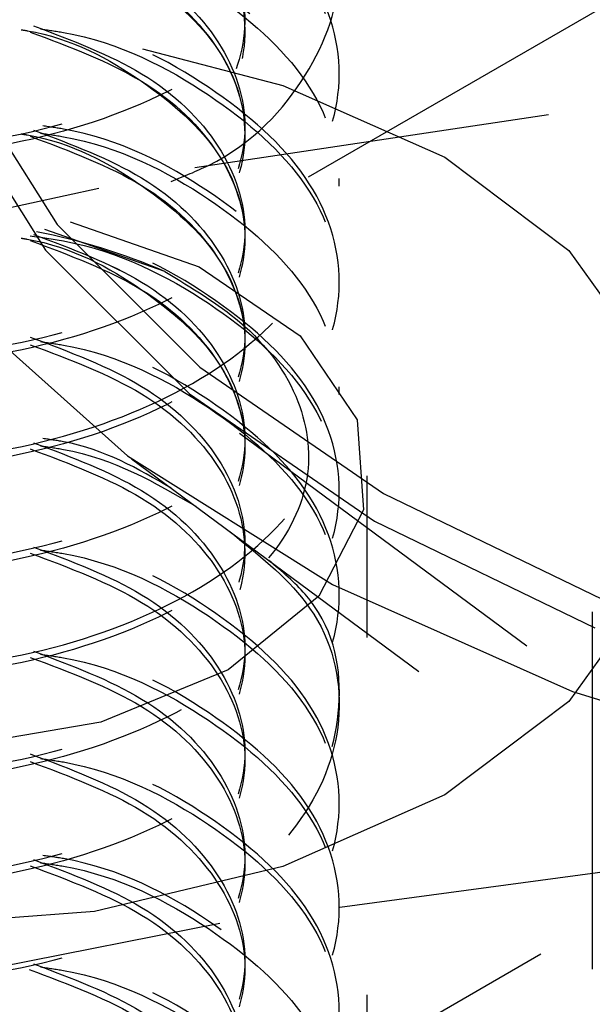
# Model space of a CAD drawing. Header units: inches. Extents: x 1907 to 2452, y -210 to -54.
# Tile 333 of 656: x 1992.062 to 1992.222, y -190.798 to -190.522. Entities that reach past the tile are written whole.
import ezdxf

# ---------------------------------------------------------------- set-up
doc = ezdxf.new("R2010")
doc.units = ezdxf.units.IN
doc.header["$LTSCALE"] = 0.5
doc.header["$MEASUREMENT"] = 0
doc.linetypes.add('HIDDEN', pattern=[0.22499999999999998, 0.15, -0.075])
doc.layers.add('SID-M-H', color=4, linetype='HIDDEN')

msp = doc.modelspace()

# ---------------------------------------------------------------- linework, layer by layer
at = {"layer": 'SID-M-H'}
for p, q in [((1992.14249715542, -190.5661781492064), (1993.194555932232, -189.9588375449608)), ((1992.096092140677, -190.5304100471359), (1992.135336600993, -190.5406599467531)), ((1992.044842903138, -190.5361798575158), (1992.072161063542, -190.5795087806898)), ((1992.151086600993, -190.5396043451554), (1992.151086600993, -190.5374779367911)), ((1992.135336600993, -190.5406599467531), (1992.180589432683, -190.5607055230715)), ((1992.041427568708, -190.5430433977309), (1992.068956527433, -190.5867066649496)), ((1992.110685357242, -190.5635443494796), (1992.239507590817, -190.5443233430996)), ((1992.180589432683, -190.5607055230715), (1992.21531315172, -190.5868294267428)), ((1991.986132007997, -190.5905612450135), (1992.110685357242, -190.5635443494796)), ((1992.151086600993, -190.5687665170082), (1992.151086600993, -190.566640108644)), ((1992.075854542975, -190.5788135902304), (1992.111923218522, -190.5913916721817)), ((1992.102326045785, -190.5927129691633), (1992.068723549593, -190.5808943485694)), ((1992.072161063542, -190.5795087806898), (1992.112097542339, -190.6194409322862)), ((1992.068956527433, -190.5867066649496), (1992.109201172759, -190.6269469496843)), ((1992.21531315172, -190.5868294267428), (1992.237141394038, -190.6172513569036)), ((1992.111923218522, -190.5913916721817), (1992.140179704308, -190.6106513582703)), ((1992.151086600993, -190.5979286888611), (1992.151086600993, -190.5958022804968)), ((1992.045864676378, -190.6031056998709), (1992.091851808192, -190.6442401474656)), ((1992.140179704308, -190.6106513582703), (1992.156072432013, -190.6341640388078)), ((1992.112097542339, -190.6194409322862), (1992.16343888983, -190.6547629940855)), ((1992.151086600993, -190.6270908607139), (1992.151086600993, -190.6249644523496)), ((1992.109201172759, -190.6269469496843), (1992.160938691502, -190.6625415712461)), ((1992.156072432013, -190.6341640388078), (1992.15787917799, -190.6593817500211)), ((1992.12319074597, -190.637876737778), (1992.290235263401, -190.7616550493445)), ((1992.091851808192, -190.6442401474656), (1992.149219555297, -190.680296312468)), ((1992.093021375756, -190.6451102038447), (1992.277909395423, -190.7821103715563)), ((1992.158899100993, -191.6950703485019), (1992.158899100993, -190.6498981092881)), ((1992.151086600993, -190.6562530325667), (1992.151086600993, -190.6541266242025)), ((1992.16343888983, -190.6547629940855), (1992.22462512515, -190.6844017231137)), ((1992.15787917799, -190.6593817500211), (1992.145404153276, -190.6835717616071)), ((1992.160938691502, -190.6625415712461), (1992.222597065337, -190.6924090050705)), ((1992.120835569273, -190.8336488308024), (1992.410530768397, -190.6664108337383)), ((1992.149219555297, -190.680296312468), (1992.216317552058, -190.7102369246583)), ((1992.145404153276, -190.6835717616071), (1992.11999922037, -190.7041127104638)), ((1992.151086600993, -190.6854152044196), (1992.151086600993, -190.6832887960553)), ((1992.237141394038, -190.6825448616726), (1992.21531315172, -190.7129667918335)), ((1992.221824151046, -190.6878696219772), (1992.221824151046, -190.8759862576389)), ((1992.11999922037, -190.7041127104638), (1992.08441739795, -190.7187786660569)), ((1992.216317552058, -190.7102369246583), (1992.291215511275, -190.7332006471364)), ((1992.151086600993, -190.7145773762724), (1992.151086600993, -190.7124509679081)), ((1992.21531315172, -190.7129667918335), (1992.180589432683, -190.7390906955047)), ((1992.08441739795, -190.7187786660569), (1992.042514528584, -190.7259803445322)), ((1992.180589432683, -190.7390906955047), (1992.135336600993, -190.7591362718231)), ((1992.151086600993, -190.7437395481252), (1992.151086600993, -190.7416131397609)), ((1992.250340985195, -190.7573483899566), (1992.117719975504, -190.7751145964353)), ((1992.135336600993, -190.7591362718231), (1992.082638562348, -190.7717374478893)), ((1992.082638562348, -190.7717374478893), (1992.026086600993, -190.7760354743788)), ((1992.151086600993, -190.7729017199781), (1992.151086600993, -190.7707753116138)), ((1992.117719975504, -190.7751145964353), (1991.988892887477, -190.8005351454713))]:
    msp.add_line(p, q, dxfattribs=at)
msp.add_arc((1992.03457862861, -190.7479938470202), 0.1694162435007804, 66.42886196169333, 79.17304671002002, dxfattribs=at)
for points, knots in [([(1992.067507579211, -190.4081630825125), (1992.069659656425, -190.4084650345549), (1992.087860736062, -190.4110187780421), (1992.116487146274, -190.4259351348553), (1992.144655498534, -190.4509483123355), (1992.154320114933, -190.4813269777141), (1992.144583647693, -190.5114237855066), (1992.116774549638, -190.5372825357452), (1992.075167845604, -190.5551507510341), (1992.026086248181, -190.5626101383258), (1991.977006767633, -190.5587977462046), (1991.935393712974, -190.5445661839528), (1991.907607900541, -190.522385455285), (1991.897784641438, -190.4958115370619), (1991.907773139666, -190.4695349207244), (1991.93286274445, -190.4480626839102), (1991.958487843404, -190.4407628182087), (1991.96981250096, -190.4375367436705)], [0, 0, 0, 0, 0.00962904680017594, 0.08143715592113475, 0.1532452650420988, 0.2250533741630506, 0.2968614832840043, 0.3686695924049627, 0.44047770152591, 0.5122858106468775, 0.5840939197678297, 0.6559020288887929, 0.7277101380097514, 0.7995182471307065, 0.8713263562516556, 0.943134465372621, 1, 1, 1, 1]), ([(1991.970715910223, -190.4351024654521), (1991.959063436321, -190.4384130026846), (1991.933099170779, -190.4457896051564), (1991.90776260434, -190.4674013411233), (1991.897787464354, -190.4936870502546), (1991.907607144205, -190.5202585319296), (1991.935393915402, -190.542439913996), (1991.977006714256, -190.5566712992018), (1992.026086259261, -190.5604837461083), (1992.075167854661, -190.5530243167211), (1992.116774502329, -190.535156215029), (1992.144583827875, -190.5092970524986), (1992.154319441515, -190.4792017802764), (1992.144658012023, -190.4488173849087), (1992.116477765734, -190.4238255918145), (1992.088081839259, -190.4089566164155), (1992.070130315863, -190.4064159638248), (1992.068217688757, -190.4061452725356)], [0, 0, 0, 0, 0.05843403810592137, 0.1302038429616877, 0.2019736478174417, 0.2737434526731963, 0.345513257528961, 0.4172830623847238, 0.4890528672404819, 0.5608226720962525, 0.6325924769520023, 0.7043622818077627, 0.7761320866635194, 0.8479018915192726, 0.9196716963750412, 0.9914415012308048, 1, 1, 1, 1]), ([(1992.067507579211, -190.4081630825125), (1992.069659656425, -190.4084650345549), (1992.087860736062, -190.4110187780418), (1992.116487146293, -190.4259351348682), (1992.144655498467, -190.4509483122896), (1992.154320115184, -190.4813269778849), (1992.144583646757, -190.5114237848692), (1992.116774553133, -190.5372825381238), (1992.075167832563, -190.5551507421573), (1992.026086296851, -190.5626101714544), (1991.977006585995, -190.558797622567), (1991.935394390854, -190.5445666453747), (1991.907605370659, -190.5223837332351), (1991.897794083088, -190.4958179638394), (1991.907737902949, -190.4695109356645), (1991.933678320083, -190.4475555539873), (1991.96047453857, -190.4399905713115), (1991.972932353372, -190.4364735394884)], [0, 0, 0, 0, 0.009576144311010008, 0.08098973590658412, 0.1524033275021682, 0.2238169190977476, 0.2952305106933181, 0.3666441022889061, 0.4380576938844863, 0.5094712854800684, 0.5808848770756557, 0.6522984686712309, 0.7237120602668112, 0.7951256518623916, 0.866539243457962, 0.9379528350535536, 1, 1, 1, 1]), ([(1992.104046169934, -190.5674779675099), (1992.107618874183, -190.5660466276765), (1992.125084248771, -190.5590494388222), (1992.144027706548, -190.5380162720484), (1992.154468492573, -190.5084826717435), (1992.144617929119, -190.4779476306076), (1992.116489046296, -190.4529967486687), (1992.088081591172, -190.4381185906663), (1992.070130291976, -190.4355781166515), (1992.068217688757, -190.4353074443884)], [0, 0, 0, 0, 0.04783201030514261, 0.2338295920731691, 0.4198271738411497, 0.6058247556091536, 0.7918223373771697, 0.9778199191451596, 0.9999999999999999, 0.9999999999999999, 0.9999999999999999, 0.9999999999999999]), ([(1992.065583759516, -190.4364735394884), (1992.076290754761, -190.4404982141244), (1992.09833270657, -190.4487836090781), (1992.11944718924, -190.4696765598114), (1992.127257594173, -190.4937052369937), (1992.11952846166, -190.5179105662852), (1992.097610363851, -190.5386666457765), (1992.064793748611, -190.5531497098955), (1992.026086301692, -190.5594159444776), (1991.987380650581, -190.5567956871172), (1991.954558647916, -190.545954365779), (1991.932660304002, -190.5288569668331), (1991.924857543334, -190.5082468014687), (1991.93294270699, -190.4880504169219), (1991.949661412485, -190.4730843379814), (1991.965739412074, -190.4684432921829), (1991.970715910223, -190.4670067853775)], [0, 0, 0, 0, 0.07053002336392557, 0.1451966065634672, 0.2198631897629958, 0.2945297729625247, 0.3691963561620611, 0.4438629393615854, 0.5185295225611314, 0.5931961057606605, 0.6678626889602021, 0.7425292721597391, 0.817195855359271, 0.8918624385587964, 0.96652902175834, 1, 1, 1, 1]), ([(1992.065583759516, -190.4364735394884), (1992.076290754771, -190.4404982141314), (1992.098332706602, -190.4487836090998), (1992.119447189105, -190.4696765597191), (1992.12725759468, -190.4937052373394), (1992.119528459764, -190.5179105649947), (1992.097610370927, -190.5386666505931), (1992.064793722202, -190.5531496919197), (1992.02608640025, -190.5594160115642), (1991.987380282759, -190.5567954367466), (1991.954560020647, -190.5459553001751), (1991.932655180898, -190.5288534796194), (1991.924876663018, -190.5082598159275), (1991.932871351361, -190.4880018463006), (1991.950770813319, -190.4724361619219), (1991.968417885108, -190.467459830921), (1991.974886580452, -190.4656357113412)], [0, 0, 0, 0, 0.06984989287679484, 0.1437964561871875, 0.2177430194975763, 0.2916895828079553, 0.3656361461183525, 0.4395827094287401, 0.5135292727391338, 0.5874758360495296, 0.6614223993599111, 0.7353689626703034, 0.8093155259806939, 0.8832620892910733, 0.9572086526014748, 1, 1, 1, 1]), ([(1992.062103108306, -190.4375367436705), (1992.062674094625, -190.4376271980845), (1992.075850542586, -190.4397145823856), (1992.097335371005, -190.4515316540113), (1992.119600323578, -190.4715225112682), (1992.127245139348, -190.4959387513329), (1992.119425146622, -190.5198890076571), (1992.099018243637, -190.5402956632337), (1992.077965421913, -190.5482658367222), (1992.068217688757, -190.5519561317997)], [0, 0, 0, 0, 0.007667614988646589, 0.1769428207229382, 0.3462180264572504, 0.5154932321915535, 0.6847684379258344, 0.8540436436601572, 1, 1, 1, 1]), ([(1992.064647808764, -190.4381855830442), (1992.075696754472, -190.4423291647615), (1992.098091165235, -190.4507275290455), (1992.119448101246, -190.4717875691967), (1992.127285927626, -190.4958677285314), (1992.119414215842, -190.519908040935), (1992.099020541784, -190.5402916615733), (1992.077966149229, -190.5482645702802), (1992.068217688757, -190.5519561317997)], [0, 0, 0, 0, 0.1668688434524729, 0.3382159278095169, 0.5095630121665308, 0.6809100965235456, 0.8522571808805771, 1, 1, 1, 1]), ([(1992.067507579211, -190.4373252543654), (1992.069659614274, -190.4376271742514), (1992.087860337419, -190.4401806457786), (1992.116503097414, -190.4551094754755), (1992.144598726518, -190.4800671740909), (1992.154531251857, -190.5106502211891), (1992.143795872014, -190.5399849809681), (1992.1271649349, -190.5598073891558), (1992.112541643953, -190.5659556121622), (1992.111561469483, -190.5663677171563)], [0, 0, 0, 0, 0.02575792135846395, 0.2178462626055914, 0.4099346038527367, 0.6020229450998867, 0.7941112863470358, 0.98619962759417, 1, 1, 1, 1]), ([(1991.970715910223, -190.4934268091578), (1991.959063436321, -190.4967373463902), (1991.933099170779, -190.5041139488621), (1991.90776260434, -190.5257256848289), (1991.897787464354, -190.5520113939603), (1991.907607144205, -190.5785828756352), (1991.935393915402, -190.6007642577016), (1991.977006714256, -190.6149956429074), (1992.026086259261, -190.618808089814), (1992.075167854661, -190.6113486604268), (1992.116774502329, -190.5934805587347), (1992.144583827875, -190.5676213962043), (1992.154319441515, -190.537526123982), (1992.144658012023, -190.5071417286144), (1992.116477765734, -190.4821499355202), (1992.088081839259, -190.4672809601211), (1992.070130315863, -190.4647403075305), (1992.068217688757, -190.4644696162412)], [0, 0, 0, 0, 0.05843403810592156, 0.1302038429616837, 0.2019736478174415, 0.2737434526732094, 0.3455132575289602, 0.4172830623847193, 0.4890528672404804, 0.5608226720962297, 0.6325924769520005, 0.704362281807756, 0.7761320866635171, 0.8479018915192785, 0.9196716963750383, 0.9914415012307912, 1, 1, 1, 1]), ([(1992.065583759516, -190.4656357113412), (1992.076293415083, -190.4696624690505), (1992.098340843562, -190.4779521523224), (1992.119412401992, -190.498811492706), (1992.127387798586, -190.5229693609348), (1992.119042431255, -190.5466921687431), (1992.104637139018, -190.5632553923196), (1992.091518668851, -190.5687319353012), (1992.089306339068, -190.5696555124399)], [0, 0, 0, 0, 0.1835082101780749, 0.3777791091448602, 0.5720500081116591, 0.76632090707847, 0.9605918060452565, 1, 1, 1, 1]), ([(1992.066765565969, -190.4661589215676), (1992.077044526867, -190.4700360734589), (1992.098648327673, -190.4781848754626), (1992.119400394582, -190.4988195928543), (1992.12739102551, -190.522967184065), (1992.119041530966, -190.5466927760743), (1992.104637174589, -190.5632553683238), (1992.091518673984, -190.5687319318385), (1992.089306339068, -190.5696555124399)], [0, 0, 0, 0, 0.1776044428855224, 0.3732800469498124, 0.5689556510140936, 0.7646312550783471, 0.9603068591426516, 1, 1, 1, 1]), ([(1992.067507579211, -190.4664874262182), (1992.069659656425, -190.4667893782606), (1992.087860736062, -190.4693431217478), (1992.116487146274, -190.4842594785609), (1992.144655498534, -190.5092726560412), (1992.154320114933, -190.5396513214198), (1992.144583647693, -190.5697481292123), (1992.116774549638, -190.5956068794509), (1992.075167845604, -190.6134750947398), (1992.026086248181, -190.6209344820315), (1991.977006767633, -190.6171220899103), (1991.935393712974, -190.6028905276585), (1991.907607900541, -190.5807097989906), (1991.897784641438, -190.5541358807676), (1991.907773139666, -190.5278592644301), (1991.93286274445, -190.5063870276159), (1991.958487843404, -190.4990871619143), (1991.96981250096, -190.4958610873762)], [0, 0, 0, 0, 0.009629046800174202, 0.0814371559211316, 0.1532452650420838, 0.2250533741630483, 0.2968614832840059, 0.3686695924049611, 0.4404777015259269, 0.5122858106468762, 0.5840939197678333, 0.6559020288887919, 0.7277101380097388, 0.7995182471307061, 0.87132635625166, 0.9431344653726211, 1, 1, 1, 1]), ([(1992.067507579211, -190.4664874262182), (1992.069659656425, -190.4667893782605), (1992.087860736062, -190.4693431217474), (1992.116487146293, -190.4842594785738), (1992.144655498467, -190.5092726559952), (1992.154320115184, -190.5396513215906), (1992.144583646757, -190.5697481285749), (1992.116774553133, -190.5956068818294), (1992.075167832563, -190.613475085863), (1992.026086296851, -190.6209345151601), (1991.977006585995, -190.6171219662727), (1991.935394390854, -190.6028909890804), (1991.907605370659, -190.5807080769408), (1991.897794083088, -190.554142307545), (1991.907737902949, -190.5278352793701), (1991.933678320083, -190.5058798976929), (1991.96047453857, -190.4983149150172), (1991.972932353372, -190.494797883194)], [0, 0, 0, 0, 0.009576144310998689, 0.08098973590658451, 0.152403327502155, 0.2238169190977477, 0.2952305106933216, 0.3666441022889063, 0.4380576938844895, 0.5094712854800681, 0.5808848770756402, 0.6522984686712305, 0.7237120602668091, 0.7951256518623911, 0.8665392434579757, 0.9379528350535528, 1, 1, 1, 1]), ([(1992.061970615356, -190.4666773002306), (1992.062585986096, -190.4667745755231), (1992.075809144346, -190.4688648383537), (1992.097324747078, -190.4806815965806), (1992.119644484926, -190.5007156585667), (1992.127079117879, -190.5249892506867), (1992.120074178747, -190.5493656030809), (1992.104030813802, -190.5622539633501), (1992.096059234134, -190.5686578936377)], [0, 0, 0, 0, 0.009691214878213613, 0.2082459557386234, 0.4068006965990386, 0.6053554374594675, 0.8039101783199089, 1, 1, 1, 1]), ([(1991.911952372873, -190.5543529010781), (1991.911496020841, -190.5547097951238), (1991.901884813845, -190.5622263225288), (1991.899004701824, -190.581615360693), (1991.907280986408, -190.6076266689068), (1991.935481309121, -190.6299581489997), (1991.976983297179, -190.6441493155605), (1992.026092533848, -190.6479725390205), (1992.07516617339, -190.6405102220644), (1992.116774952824, -190.6226428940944), (1992.144583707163, -190.5967835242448), (1992.154319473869, -190.5666883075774), (1992.144658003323, -190.5363038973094), (1992.116477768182, -190.5113121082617), (1992.088081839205, -190.4964431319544), (1992.070130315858, -190.4939024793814), (1992.068217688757, -190.4936317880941)], [0, 0, 0, 0, 0.004096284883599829, 0.08627164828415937, 0.168447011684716, 0.2506223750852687, 0.3327977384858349, 0.4149731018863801, 0.4971484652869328, 0.5793238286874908, 0.6614991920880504, 0.7436745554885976, 0.8258499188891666, 0.9080252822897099, 0.990200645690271, 1, 1, 1, 1]), ([(1992.067507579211, -190.4956495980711), (1992.06965965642, -190.4959515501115), (1992.087860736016, -190.4985052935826), (1992.116487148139, -190.5134216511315), (1992.144655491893, -190.5384348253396), (1992.154320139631, -190.5688135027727), (1992.144583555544, -190.598910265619), (1992.116774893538, -190.6247691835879), (1992.075166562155, -190.6426367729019), (1992.026091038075, -190.6500984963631), (1991.976988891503, -190.6462773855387), (1991.935460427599, -190.6320783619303), (1991.907358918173, -190.6097761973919), (1991.898713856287, -190.5836554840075), (1991.902828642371, -190.5630734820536), (1991.914263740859, -190.5545387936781), (1991.916230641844, -190.5530707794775)], [0, 0, 0, 0, 0.01086501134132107, 0.09189026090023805, 0.1729155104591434, 0.2539407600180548, 0.3349660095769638, 0.4159912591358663, 0.4970165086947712, 0.5780417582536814, 0.6590670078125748, 0.740092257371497, 0.8211175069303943, 0.9021427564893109, 0.9831680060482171, 1, 1, 1, 1]), ([(1992.065583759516, -190.494797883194), (1992.07629075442, -190.4988225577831), (1992.098332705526, -190.5071079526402), (1992.119447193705, -190.5280009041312), (1992.127257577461, -190.5520295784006), (1992.119528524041, -190.5762349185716), (1992.097610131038, -190.596990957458), (1992.064794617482, -190.6114741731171), (1992.026083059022, -190.6177398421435), (1991.98739275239, -190.6151216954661), (1991.954513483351, -190.6042724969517), (1991.93282886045, -190.5872044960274), (1991.924351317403, -190.5667805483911), (1991.931293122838, -190.5538588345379), (1991.934688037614, -190.5475394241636)], [0, 0, 0, 0, 0.07936643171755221, 0.1633876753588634, 0.2474089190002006, 0.3314301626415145, 0.4154514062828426, 0.4994726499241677, 0.5834938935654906, 0.6675151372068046, 0.7515363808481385, 0.8355576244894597, 0.9195788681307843, 1, 1, 1, 1]), ([(1992.062103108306, -190.4958610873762), (1992.062674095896, -190.4959515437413), (1992.075850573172, -190.4980389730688), (1992.09733148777, -190.5098500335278), (1992.119613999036, -190.5298678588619), (1992.127194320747, -190.5541850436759), (1992.119614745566, -190.5785045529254), (1992.097328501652, -190.5985154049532), (1992.075910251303, -190.6103147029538), (1992.062800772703, -190.6123980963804), (1992.06229354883, -190.612478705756)], [0, 0, 0, 0, 0.007443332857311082, 0.1717671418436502, 0.3360909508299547, 0.50041475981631, 0.6647385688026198, 0.8290623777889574, 0.993386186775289, 1, 1, 1, 1]), ([(1992.064647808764, -190.4965099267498), (1992.075695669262, -190.5006518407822), (1992.098087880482, -190.5090468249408), (1992.11946165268, -190.5301327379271), (1992.127235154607, -190.5541140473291), (1992.119603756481, -190.5785236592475), (1992.097331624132, -190.5985099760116), (1992.075910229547, -190.6103147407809), (1992.062800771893, -190.6123980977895), (1992.06229354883, -190.612478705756)], [0, 0, 0, 0, 0.1619298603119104, 0.3282054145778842, 0.494480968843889, 0.6607565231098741, 0.8270320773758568, 0.9933076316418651, 1, 1, 1, 1]), ([(1991.970715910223, -190.5517511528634), (1991.959063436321, -190.5550616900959), (1991.933099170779, -190.5624382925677), (1991.90776260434, -190.5840500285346), (1991.897787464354, -190.6103357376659), (1991.907607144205, -190.6369072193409), (1991.935393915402, -190.6590886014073), (1991.977006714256, -190.6733199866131), (1992.026086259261, -190.6771324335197), (1992.075167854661, -190.6696730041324), (1992.116774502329, -190.6518049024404), (1992.144583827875, -190.62594573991), (1992.154319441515, -190.5958504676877), (1992.144658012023, -190.56546607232), (1992.116477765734, -190.5404742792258), (1992.088081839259, -190.5256053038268), (1992.070130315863, -190.5230646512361), (1992.068217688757, -190.5227939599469)], [0, 0, 0, 0, 0.05843403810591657, 0.1302038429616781, 0.2019736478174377, 0.2737434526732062, 0.3455132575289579, 0.4172830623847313, 0.4890528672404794, 0.5608226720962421, 0.6325924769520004, 0.7043622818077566, 0.7761320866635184, 0.8479018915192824, 0.9196716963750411, 0.9914415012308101, 1, 1, 1, 1]), ([(1992.065583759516, -190.5239600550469), (1992.076290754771, -190.5279847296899), (1992.098332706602, -190.5362701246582), (1992.119447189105, -190.5571630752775), (1992.12725759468, -190.5811917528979), (1992.119528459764, -190.6053970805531), (1992.097610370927, -190.6261531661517), (1992.064793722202, -190.6406362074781), (1992.02608640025, -190.6469025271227), (1991.987380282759, -190.6442819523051), (1991.954560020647, -190.6334418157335), (1991.932655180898, -190.6163399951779), (1991.924876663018, -190.5957463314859), (1991.932871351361, -190.5754883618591), (1991.950770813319, -190.5599226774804), (1991.968417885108, -190.5549463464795), (1991.974886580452, -190.5531222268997)], [0, 0, 0, 0, 0.0698498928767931, 0.1437964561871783, 0.2177430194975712, 0.2916895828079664, 0.3656361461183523, 0.4395827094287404, 0.5135292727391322, 0.5874758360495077, 0.6614223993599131, 0.7353689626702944, 0.8093155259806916, 0.8832620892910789, 0.9572086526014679, 1, 1, 1, 1]), ([(1992.067507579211, -190.5248117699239), (1992.069659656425, -190.5251137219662), (1992.087860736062, -190.5276674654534), (1992.116487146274, -190.5425838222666), (1992.144655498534, -190.5675969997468), (1992.154320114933, -190.5979756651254), (1992.144583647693, -190.6280724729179), (1992.116774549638, -190.6539312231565), (1992.075167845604, -190.6717994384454), (1992.026086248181, -190.6792588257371), (1991.977006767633, -190.6754464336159), (1991.935393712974, -190.6612148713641), (1991.907607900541, -190.6390341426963), (1991.897784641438, -190.6124602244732), (1991.907773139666, -190.5861836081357), (1991.93286274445, -190.5647113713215), (1991.958487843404, -190.55741150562), (1991.96981250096, -190.5541854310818)], [0, 0, 0, 0, 0.009629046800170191, 0.08143715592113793, 0.1532452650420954, 0.2250533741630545, 0.2968614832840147, 0.3686695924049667, 0.4404777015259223, 0.5122858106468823, 0.5840939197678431, 0.6559020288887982, 0.727710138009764, 0.7995182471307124, 0.8713263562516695, 0.9431344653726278, 1, 1, 1, 1]), ([(1992.067507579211, -190.5248117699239), (1992.069659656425, -190.5251137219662), (1992.087860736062, -190.5276674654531), (1992.116487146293, -190.5425838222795), (1992.144655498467, -190.5675969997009), (1992.154320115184, -190.5979756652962), (1992.144583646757, -190.6280724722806), (1992.116774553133, -190.6539312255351), (1992.075167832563, -190.6717994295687), (1992.026086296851, -190.6792588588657), (1991.977006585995, -190.6754463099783), (1991.935394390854, -190.661215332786), (1991.907605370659, -190.6390324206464), (1991.897794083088, -190.6124666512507), (1991.907737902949, -190.5861596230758), (1991.933678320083, -190.5642042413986), (1991.96047453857, -190.5566392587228), (1991.972932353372, -190.5531222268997)], [0, 0, 0, 0, 0.009576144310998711, 0.08098973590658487, 0.1524033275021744, 0.2238169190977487, 0.2952305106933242, 0.3666441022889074, 0.4380576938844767, 0.5094712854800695, 0.580884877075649, 0.6522984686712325, 0.7237120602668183, 0.7951256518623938, 0.8665392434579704, 0.937952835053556, 0.9999999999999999, 0.9999999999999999, 0.9999999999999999, 0.9999999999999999]), ([(1992.062103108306, -190.525023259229), (1992.062674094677, -190.5251137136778), (1992.075850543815, -190.5272010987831), (1992.097335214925, -190.5390180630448), (1992.119600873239, -190.5590094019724), (1992.127243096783, -190.5834238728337), (1992.119432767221, -190.6073807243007), (1992.098832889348, -190.6279220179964), (1992.077513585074, -190.635976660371), (1992.067507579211, -190.6397570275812)], [0, 0, 0, 0, 0.007638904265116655, 0.1762802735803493, 0.3449216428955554, 0.5135630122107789, 0.682204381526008, 0.8508457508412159, 1, 1, 1, 1]), ([(1992.064647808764, -190.5256720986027), (1992.075696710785, -190.5298156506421), (1992.098091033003, -190.5382139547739), (1992.119448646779, -190.5592744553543), (1992.127283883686, -190.5833528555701), (1992.119421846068, -190.6073997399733), (1992.098835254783, -190.627917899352), (1992.077514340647, -190.6359753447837), (1992.067507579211, -190.6397570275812)], [0, 0, 0, 0, 0.1662363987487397, 0.3369340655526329, 0.5076317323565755, 0.6783293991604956, 0.849027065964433, 1, 1, 1, 1]), ([(1992.067507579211, -190.5539739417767), (1992.069659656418, -190.5542758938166), (1992.087860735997, -190.5568296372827), (1992.116487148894, -190.571745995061), (1992.144655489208, -190.5967591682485), (1992.154320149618, -190.6271378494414), (1992.144583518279, -190.6572345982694), (1992.116775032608, -190.6830935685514), (1992.07516604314, -190.7009609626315), (1992.026092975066, -190.7084234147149), (1991.976981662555, -190.7045995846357), (1991.935487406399, -190.6904107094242), (1991.907258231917, -190.6680706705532), (1991.899089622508, -190.6420913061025), (1991.901647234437, -190.6229789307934), (1991.910820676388, -190.6157048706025), (1991.910930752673, -190.6156175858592)], [0, 0, 0, 0, 0.01103997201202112, 0.09336998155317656, 0.1756999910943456, 0.2580300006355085, 0.3403600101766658, 0.4226900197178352, 0.5050200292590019, 0.5873500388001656, 0.6696800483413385, 0.7520100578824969, 0.8343400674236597, 0.9166700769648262, 0.9990000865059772, 1, 1, 1, 1]), ([(1991.909793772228, -190.6159432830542), (1991.905704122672, -190.6237543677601), (1991.897145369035, -190.6401012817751), (1991.907862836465, -190.6661107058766), (1991.935325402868, -190.6882397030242), (1991.977025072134, -190.7024851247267), (1992.026081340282, -190.7062938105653), (1992.075169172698, -190.6988353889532), (1992.116774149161, -190.6809670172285), (1992.144583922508, -190.6551079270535), (1992.154319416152, -190.6250126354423), (1992.144658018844, -190.5946282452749), (1992.116477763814, -190.5696364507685), (1992.088081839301, -190.5547674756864), (1992.070130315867, -190.5522268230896), (1992.068217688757, -190.5519561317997)], [0, 0, 0, 0, 0.07604019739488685, 0.1591357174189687, 0.2422312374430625, 0.3253267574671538, 0.4084222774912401, 0.491517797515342, 0.5746133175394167, 0.6577088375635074, 0.7408043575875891, 0.8238998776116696, 0.9069953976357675, 0.9900909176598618, 1, 1, 1, 1]), ([(1992.065583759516, -190.5531222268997), (1992.076290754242, -190.5571469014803), (1992.098332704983, -190.56543229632), (1992.119447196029, -190.5863252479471), (1992.127257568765, -190.6103539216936), (1992.119528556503, -190.6345592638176), (1992.097610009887, -190.6553152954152), (1992.064795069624, -190.6697985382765), (1992.026081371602, -190.6760641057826), (1991.987399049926, -190.673446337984), (1991.954489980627, -190.662595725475), (1991.932916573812, -190.6455330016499), (1991.924527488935, -190.6262343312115), (1991.930712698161, -190.6143977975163), (1991.93344551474, -190.6091680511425)], [0, 0, 0, 0, 0.08048617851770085, 0.1656928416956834, 0.2508995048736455, 0.3361061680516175, 0.4213128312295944, 0.5065194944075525, 0.5917261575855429, 0.6769328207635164, 0.7621394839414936, 0.847346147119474, 0.9325528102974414, 1, 1, 1, 1]), ([(1992.062103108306, -190.5541854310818), (1992.062674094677, -190.5542758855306), (1992.075850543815, -190.556363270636), (1992.097335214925, -190.5681802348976), (1992.119600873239, -190.5881715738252), (1992.127243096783, -190.6125860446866), (1992.119432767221, -190.6365428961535), (1992.098832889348, -190.6570841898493), (1992.077513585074, -190.6651388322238), (1992.067507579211, -190.668919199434)], [0, 0, 0, 0, 0.007638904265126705, 0.1762802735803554, 0.3449216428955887, 0.5135630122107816, 0.6822043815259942, 0.8508457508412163, 1, 1, 1, 1]), ([(1992.064647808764, -190.5548342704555), (1992.075696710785, -190.5589778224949), (1992.098091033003, -190.5673761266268), (1992.119448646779, -190.5884366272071), (1992.127283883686, -190.6125150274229), (1992.119421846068, -190.6365619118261), (1992.098835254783, -190.6570800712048), (1992.077514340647, -190.6651375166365), (1992.067507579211, -190.668919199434)], [0, 0, 0, 0, 0.1662363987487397, 0.3369340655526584, 0.5076317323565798, 0.6783293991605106, 0.8490270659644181, 1, 1, 1, 1]), ([(1991.970715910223, -190.6100754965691), (1991.959063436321, -190.6133860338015), (1991.933099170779, -190.6207626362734), (1991.90776260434, -190.6423743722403), (1991.897787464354, -190.6686600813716), (1991.907607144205, -190.6952315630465), (1991.935393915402, -190.7174129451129), (1991.977006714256, -190.7316443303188), (1992.026086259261, -190.7354567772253), (1992.075167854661, -190.7279973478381), (1992.116774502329, -190.710129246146), (1992.144583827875, -190.6842700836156), (1992.154319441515, -190.6541748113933), (1992.144658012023, -190.6237904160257), (1992.116477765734, -190.5987986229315), (1992.088081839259, -190.5839296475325), (1992.070130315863, -190.5813889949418), (1992.068217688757, -190.5811183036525)], [0, 0, 0, 0, 0.0584340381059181, 0.1302038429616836, 0.2019736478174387, 0.2737434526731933, 0.3455132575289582, 0.4172830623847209, 0.4890528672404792, 0.5608226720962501, 0.6325924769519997, 0.7043622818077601, 0.7761320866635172, 0.8479018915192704, 0.9196716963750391, 0.9914415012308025, 1, 1, 1, 1]), ([(1992.064647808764, -190.582698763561), (1992.067766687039, -190.5831221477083), (1992.086972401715, -190.58572930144), (1992.116522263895, -190.6008450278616), (1992.144646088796, -190.6259382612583), (1992.154322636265, -190.6562954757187), (1992.144582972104, -190.6863980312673), (1992.116774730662, -190.7122552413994), (1992.075167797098, -190.7301238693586), (1992.026086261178, -190.7375831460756), (1991.97700676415, -190.7337707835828), (1991.935393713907, -190.7195392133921), (1991.907607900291, -190.6973584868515), (1991.897784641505, -190.6707845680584), (1991.907773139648, -190.6445079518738), (1991.932862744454, -190.623035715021), (1991.958487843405, -190.6157358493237), (1991.96981250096, -190.6125097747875)], [0, 0, 0, 0, 0.01386247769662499, 0.08536363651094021, 0.1568647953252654, 0.2283659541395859, 0.2998671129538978, 0.371368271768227, 0.4428694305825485, 0.5143705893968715, 0.5858717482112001, 0.6573729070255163, 0.7288740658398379, 0.8003752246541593, 0.8718763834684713, 0.9433775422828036, 1, 1, 1, 1]), ([(1992.065583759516, -190.5822843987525), (1992.076290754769, -190.586309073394), (1992.098332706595, -190.5945944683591), (1992.119447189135, -190.6154874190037), (1992.127257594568, -190.6395160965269), (1992.119528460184, -190.663721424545), (1992.097610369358, -190.6844775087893), (1992.064793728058, -190.6989605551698), (1992.026086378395, -190.7052268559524), (1991.987380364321, -190.7026063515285), (1991.954559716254, -190.6917659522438), (1991.932656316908, -190.6746651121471), (1991.924872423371, -190.6540677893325), (1991.932887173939, -190.6338234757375), (1991.95050716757, -190.6184022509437), (1991.967780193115, -190.6135060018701), (1991.973891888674, -190.6117735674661)], [0, 0, 0, 0, 0.07001090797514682, 0.1441279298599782, 0.2182449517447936, 0.2923619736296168, 0.3664789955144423, 0.440596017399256, 0.5147130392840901, 0.5888300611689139, 0.6629470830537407, 0.7370641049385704, 0.811181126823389, 0.8852981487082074, 0.9594151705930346, 0.9999999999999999, 0.9999999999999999, 0.9999999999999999, 0.9999999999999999]), ([(1992.065583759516, -190.5822843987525), (1992.076290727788, -190.5863091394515), (1992.09833262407, -190.5945946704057), (1992.119447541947, -190.6154865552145), (1992.127256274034, -190.639519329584), (1992.119533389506, -190.6637093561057), (1992.097591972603, -190.6845225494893), (1992.064862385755, -190.6987924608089), (1992.031027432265, -190.704913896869), (1992.010860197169, -190.703280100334), (1992.003293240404, -190.7026670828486)], [0, 0, 0, 0, 0.125193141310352, 0.2577288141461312, 0.3902644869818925, 0.5228001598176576, 0.6553358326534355, 0.7878715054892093, 0.9204071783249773, 1, 1, 1, 1]), ([(1992.062103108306, -190.5833476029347), (1992.062674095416, -190.5834380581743), (1992.075850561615, -190.5855254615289), (1992.097332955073, -190.5973399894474), (1992.119608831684, -190.6173422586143), (1992.127213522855, -190.6417165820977), (1992.119543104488, -190.6658230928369), (1992.097595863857, -190.6866288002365), (1992.06483710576, -190.7010121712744), (1992.03208326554, -190.7065809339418), (1992.012669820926, -190.7058601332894), (1992.005983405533, -190.7056118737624)], [0, 0, 0, 0, 0.005983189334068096, 0.1380719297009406, 0.2701606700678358, 0.4022494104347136, 0.5343381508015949, 0.666426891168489, 0.798515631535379, 0.9306043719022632, 1, 1, 1, 1]), ([(1992.064647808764, -190.5839964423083), (1992.075696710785, -190.5881399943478), (1992.098091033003, -190.5965382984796), (1992.119448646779, -190.6175987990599), (1992.127283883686, -190.6416771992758), (1992.119421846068, -190.6657240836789), (1992.098835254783, -190.6862422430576), (1992.077514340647, -190.6942996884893), (1992.067507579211, -190.6980813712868)], [0, 0, 0, 0, 0.1662363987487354, 0.3369340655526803, 0.5076317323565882, 0.6783293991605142, 0.8490270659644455, 1, 1, 1, 1]), ([(1992.102326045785, -190.5927129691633), (1992.10977014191, -190.5972023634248), (1992.126904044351, -190.607535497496), (1992.141594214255, -190.6284583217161), (1992.144135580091, -190.6522496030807), (1992.132525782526, -190.674403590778), (1992.10909664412, -190.6924941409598), (1992.077781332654, -190.704381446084), (1992.041478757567, -190.7096459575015), (1992.017880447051, -190.7069639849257), (1992.005983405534, -190.7056118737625)], [0, 0, 0, 0, 0.1068572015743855, 0.2459507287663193, 0.3794913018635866, 0.5124339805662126, 0.637366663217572, 0.7623894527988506, 0.8802091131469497, 1, 1, 1, 1]), ([(1992.067507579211, -190.6122982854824), (1992.069659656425, -190.6126002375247), (1992.087860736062, -190.6151539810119), (1992.116487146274, -190.6300703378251), (1992.144655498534, -190.6550835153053), (1992.154320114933, -190.6854621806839), (1992.144583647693, -190.7155589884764), (1992.116774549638, -190.741417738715), (1992.075167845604, -190.7592859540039), (1992.026086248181, -190.7667453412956), (1991.977006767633, -190.7629329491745), (1991.935393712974, -190.7487013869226), (1991.907607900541, -190.7265206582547), (1991.897784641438, -190.6999467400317), (1991.907773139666, -190.6736701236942), (1991.93286274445, -190.65219788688), (1991.958487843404, -190.6448980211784), (1991.96981250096, -190.6416719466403)], [0, 0, 0, 0, 0.009629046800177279, 0.08143715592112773, 0.1532452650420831, 0.2250533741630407, 0.2968614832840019, 0.3686695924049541, 0.4404777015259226, 0.5122858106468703, 0.5840939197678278, 0.6559020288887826, 0.7277101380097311, 0.7995182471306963, 0.8713263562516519, 0.9431344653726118, 1, 1, 1, 1]), ([(1991.970715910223, -190.6392376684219), (1991.959063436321, -190.6425482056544), (1991.933099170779, -190.6499248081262), (1991.90776260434, -190.6715365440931), (1991.897787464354, -190.6978222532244), (1991.907607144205, -190.7243937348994), (1991.935393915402, -190.7465751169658), (1991.977006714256, -190.7608065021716), (1992.026086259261, -190.7646189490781), (1992.075167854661, -190.7571595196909), (1992.116774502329, -190.7392914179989), (1992.144583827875, -190.7134322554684), (1992.154319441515, -190.6833369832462), (1992.144658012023, -190.6529525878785), (1992.116477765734, -190.6279607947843), (1992.088081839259, -190.6130918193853), (1992.070130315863, -190.6105511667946), (1992.068217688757, -190.6102804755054)], [0, 0, 0, 0, 0.05843403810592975, 0.1302038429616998, 0.2019736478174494, 0.273743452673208, 0.3455132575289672, 0.417283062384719, 0.4890528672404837, 0.5608226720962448, 0.6325924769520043, 0.7043622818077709, 0.7761320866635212, 0.8479018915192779, 0.9196716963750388, 0.9914415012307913, 1, 1, 1, 1]), ([(1992.064647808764, -190.6110322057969), (1992.075698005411, -190.615176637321), (1992.098094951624, -190.6235767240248), (1992.119432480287, -190.6446235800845), (1992.127344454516, -190.6687541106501), (1992.119195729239, -190.6926062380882), (1992.10291067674, -190.7102728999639), (1992.087392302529, -190.7164985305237), (1992.082944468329, -190.7182829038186)], [0, 0, 0, 0, 0.1811626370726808, 0.3671871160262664, 0.5532115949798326, 0.7392360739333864, 0.9252605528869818, 1, 1, 1, 1]), ([(1992.064647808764, -190.6131586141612), (1992.075692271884, -190.6172995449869), (1992.098077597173, -190.6256925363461), (1992.119504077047, -190.6467937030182), (1992.127076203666, -190.6707167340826), (1992.120452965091, -190.6944281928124), (1992.105304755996, -190.7066890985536), (1992.098178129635, -190.7124573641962)], [0, 0, 0, 0, 0.2002890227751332, 0.4059531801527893, 0.611617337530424, 0.8172814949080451, 1, 1, 1, 1]), ([(1992.104076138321, -190.6533016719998), (1992.094802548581, -190.6478888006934), (1992.084041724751, -190.6416078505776), (1992.070139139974, -190.6397055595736), (1992.068217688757, -190.6394426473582)], [0, 0, 0, 0, 0.8617918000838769, 1, 1, 1, 1]), ([(1992.065583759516, -190.6406087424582), (1992.076290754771, -190.6446334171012), (1992.098332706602, -190.6529188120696), (1992.119447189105, -190.6738117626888), (1992.12725759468, -190.6978404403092), (1992.119528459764, -190.7220457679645), (1992.097610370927, -190.742801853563), (1992.064793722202, -190.7572848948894), (1992.02608640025, -190.763551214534), (1991.987380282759, -190.7609306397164), (1991.954560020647, -190.7500905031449), (1991.932655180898, -190.7329886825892), (1991.924876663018, -190.7123950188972), (1991.932871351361, -190.6921370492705), (1991.950770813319, -190.6765713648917), (1991.968417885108, -190.6715950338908), (1991.974886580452, -190.669770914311)], [0, 0, 0, 0, 0.06984989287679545, 0.1437964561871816, 0.2177430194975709, 0.291689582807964, 0.3656361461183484, 0.4395827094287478, 0.5135292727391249, 0.5874758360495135, 0.6614223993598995, 0.7353689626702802, 0.809315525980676, 0.8832620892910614, 0.9572086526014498, 1, 1, 1, 1]), ([(1992.064647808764, -190.642320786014), (1992.075696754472, -190.6464643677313), (1992.098091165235, -190.6548627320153), (1992.119448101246, -190.6759227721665), (1992.127285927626, -190.7000029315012), (1992.119414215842, -190.7240432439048), (1992.099020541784, -190.7444268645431), (1992.077966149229, -190.75239977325), (1992.068217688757, -190.7560913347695)], [0, 0, 0, 0, 0.1668688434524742, 0.3382159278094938, 0.5095630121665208, 0.6809100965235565, 0.8522571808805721, 1, 1, 1, 1]), ([(1992.067507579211, -190.6414604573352), (1992.069666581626, -190.6417583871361), (1992.086518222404, -190.6440838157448), (1992.099558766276, -190.6517207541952), (1992.11092857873, -190.6583792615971)], [0, 0, 0, 0, 0.1281182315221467, 1, 1, 1, 1]), ([(1992.120259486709, -190.6652933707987), (1992.128205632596, -190.6716566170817), (1992.146254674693, -190.6861102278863), (1992.154076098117, -190.7147445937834), (1992.144559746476, -190.7445693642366), (1992.117268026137, -190.7709183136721), (1992.088744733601, -190.7812817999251), (1992.074604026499, -190.7864196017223)], [0, 0, 0, 0, 0.1648994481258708, 0.3745560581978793, 0.5842126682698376, 0.7938692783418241, 1, 1, 1, 1]), ([(1991.970715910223, -190.6975620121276), (1991.959063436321, -190.70087254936), (1991.933099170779, -190.7082491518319), (1991.90776260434, -190.7298608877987), (1991.897787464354, -190.7561465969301), (1991.907607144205, -190.782718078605), (1991.935393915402, -190.8048994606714), (1991.977006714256, -190.8191308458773), (1992.026086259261, -190.8229432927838), (1992.075167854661, -190.8154838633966), (1992.116774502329, -190.7976157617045), (1992.144583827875, -190.7717565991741), (1992.154319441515, -190.7416613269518), (1992.144658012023, -190.7112769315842), (1992.116477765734, -190.6862851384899), (1992.088081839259, -190.671416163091), (1992.070130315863, -190.6688755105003), (1992.068217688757, -190.6686048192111)], [0, 0, 0, 0, 0.05843403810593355, 0.1302038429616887, 0.2019736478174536, 0.2737434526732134, 0.3455132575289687, 0.4172830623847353, 0.4890528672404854, 0.5608226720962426, 0.6325924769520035, 0.7043622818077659, 0.7761320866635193, 0.84790189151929, 0.9196716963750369, 0.9914415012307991, 1, 1, 1, 1]), ([(1991.970715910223, -190.6683998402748), (1991.959063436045, -190.6717103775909), (1991.93309916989, -190.6790869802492), (1991.907762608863, -190.7006987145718), (1991.897787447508, -190.726984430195), (1991.907607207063, -190.7535558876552), (1991.935393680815, -190.7757373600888), (1991.977007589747, -190.7899684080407), (1992.026082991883, -190.7937821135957), (1992.075180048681, -190.7863179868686), (1992.116728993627, -190.7684674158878), (1992.144753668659, -190.7425428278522), (1992.153685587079, -190.712691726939), (1992.14841365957, -190.687926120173), (1992.135069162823, -190.6766460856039), (1992.131436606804, -190.6735755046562)], [0, 0, 0, 0, 0.06680115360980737, 0.1488476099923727, 0.2308940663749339, 0.3129405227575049, 0.3949869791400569, 0.4770334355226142, 0.559079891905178, 0.6411263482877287, 0.7231728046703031, 0.8052192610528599, 0.8872657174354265, 0.9693121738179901, 1, 1, 1, 1]), ([(1992.065583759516, -190.669770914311), (1992.076290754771, -190.6737955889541), (1992.098332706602, -190.6820809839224), (1992.119447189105, -190.7029739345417), (1992.12725759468, -190.727002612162), (1992.119528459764, -190.7512079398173), (1992.097610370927, -190.7719640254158), (1992.064793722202, -190.7864470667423), (1992.02608640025, -190.7927133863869), (1991.987380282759, -190.7900928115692), (1991.954560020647, -190.7792526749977), (1991.932655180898, -190.762150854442), (1991.924876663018, -190.7415571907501), (1991.932871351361, -190.7212992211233), (1991.950770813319, -190.7057335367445), (1991.968417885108, -190.7007572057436), (1991.974886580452, -190.6989330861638)], [0, 0, 0, 0, 0.0698498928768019, 0.1437964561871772, 0.2177430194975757, 0.2916895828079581, 0.3656361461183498, 0.4395827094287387, 0.5135292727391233, 0.5874758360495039, 0.6614223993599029, 0.7353689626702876, 0.8093155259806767, 0.8832620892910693, 0.9572086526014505, 0.9999999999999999, 0.9999999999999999, 0.9999999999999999, 0.9999999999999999]), ([(1992.067507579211, -190.670622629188), (1992.069659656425, -190.6709245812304), (1992.087860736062, -190.6734783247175), (1992.116487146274, -190.6883946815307), (1992.144655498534, -190.713407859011), (1992.154320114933, -190.7437865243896), (1992.144583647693, -190.773883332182), (1992.116774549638, -190.7997420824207), (1992.075167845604, -190.8176102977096), (1992.026086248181, -190.8250696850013), (1991.977006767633, -190.8212572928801), (1991.935393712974, -190.8070257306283), (1991.907607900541, -190.7848450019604), (1991.897784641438, -190.7582710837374), (1991.907773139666, -190.7319944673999), (1991.93286274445, -190.7105222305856), (1991.958487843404, -190.7032223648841), (1991.96981250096, -190.699996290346)], [0, 0, 0, 0, 0.00962904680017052, 0.08143715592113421, 0.1532452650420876, 0.2250533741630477, 0.2968614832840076, 0.3686695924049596, 0.4404777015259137, 0.5122858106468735, 0.584093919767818, 0.6559020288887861, 0.727710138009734, 0.7995182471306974, 0.8713263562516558, 0.9431344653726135, 1, 1, 1, 1]), ([(1992.064647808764, -190.6714829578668), (1992.075696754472, -190.6756265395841), (1992.098091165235, -190.6840249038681), (1992.119448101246, -190.7050849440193), (1992.127285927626, -190.729165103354), (1992.119414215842, -190.7532054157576), (1992.099020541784, -190.7735890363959), (1992.077966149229, -190.7815619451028), (1992.068217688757, -190.7852535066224)], [0, 0, 0, 0, 0.1668688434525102, 0.3382159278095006, 0.5095630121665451, 0.6809100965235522, 0.8522571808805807, 1, 1, 1, 1]), ([(1991.970715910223, -190.7267241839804), (1991.959063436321, -190.7300347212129), (1991.933099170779, -190.7374113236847), (1991.90776260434, -190.7590230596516), (1991.897787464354, -190.7853087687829), (1991.907607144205, -190.8118802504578), (1991.935393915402, -190.8340616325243), (1991.977006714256, -190.8482930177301), (1992.026086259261, -190.8521054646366), (1992.075167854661, -190.8446460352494), (1992.116774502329, -190.8267779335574), (1992.144583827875, -190.8009187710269), (1992.154319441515, -190.7708234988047), (1992.144658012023, -190.740439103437), (1992.116477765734, -190.7154473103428), (1992.088081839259, -190.7005783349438), (1992.070130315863, -190.6980376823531), (1992.068217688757, -190.6977669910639)], [0, 0, 0, 0, 0.05843403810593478, 0.1302038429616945, 0.2019736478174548, 0.27374345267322, 0.3455132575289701, 0.4172830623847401, 0.4890528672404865, 0.5608226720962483, 0.6325924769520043, 0.7043622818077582, 0.77613208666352, 0.847901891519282, 0.9196716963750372, 0.9914415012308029, 1, 1, 1, 1]), ([(1992.067507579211, -190.6997848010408), (1992.069659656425, -190.7000867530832), (1992.087860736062, -190.70264049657), (1992.116487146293, -190.7175568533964), (1992.144655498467, -190.7425700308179), (1992.154320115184, -190.7729486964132), (1992.144583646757, -190.8030455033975), (1992.116774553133, -190.8289042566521), (1992.075167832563, -190.8467724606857), (1992.026086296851, -190.8542318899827), (1991.977006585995, -190.8504193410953), (1991.935394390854, -190.836188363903), (1991.907605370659, -190.8140054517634), (1991.897794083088, -190.7874396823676), (1991.907737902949, -190.7611326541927), (1991.933678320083, -190.7391772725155), (1991.96047453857, -190.7316122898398), (1991.972932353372, -190.7280952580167)], [0, 0, 0, 0, 0.009576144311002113, 0.08098973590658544, 0.1524033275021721, 0.223816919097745, 0.2952305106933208, 0.3666441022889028, 0.4380576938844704, 0.5094712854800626, 0.5808848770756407, 0.6522984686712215, 0.7237120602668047, 0.7951256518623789, 0.8665392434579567, 0.9379528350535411, 1, 1, 1, 1]), ([(1992.065583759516, -190.6989330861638), (1992.076290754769, -190.7029577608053), (1992.098332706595, -190.7112431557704), (1992.119447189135, -190.732136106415), (1992.127257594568, -190.7561647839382), (1992.119528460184, -190.7803701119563), (1992.097610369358, -190.8011261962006), (1992.064793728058, -190.8156092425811), (1992.026086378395, -190.8218755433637), (1991.987380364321, -190.8192550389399), (1991.954559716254, -190.8084146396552), (1991.932656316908, -190.7913137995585), (1991.924872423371, -190.7707164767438), (1991.932887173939, -190.7504721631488), (1991.95050716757, -190.735050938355), (1991.967780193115, -190.7301546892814), (1991.973891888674, -190.7284222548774)], [0, 0, 0, 0, 0.07001090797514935, 0.1441279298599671, 0.2182449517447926, 0.2923619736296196, 0.3664789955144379, 0.440596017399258, 0.5147130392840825, 0.5888300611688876, 0.6629470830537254, 0.7370641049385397, 0.8111811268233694, 0.8852981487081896, 0.9594151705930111, 1, 1, 1, 1]), ([(1992.064647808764, -190.7006451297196), (1992.075696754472, -190.7047887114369), (1992.098091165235, -190.713187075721), (1992.119448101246, -190.7342471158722), (1992.127285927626, -190.7583272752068), (1992.119414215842, -190.7823675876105), (1992.099020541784, -190.8027512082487), (1992.077966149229, -190.8107241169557), (1992.068217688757, -190.8144156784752)], [0, 0, 0, 0, 0.1668688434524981, 0.3382159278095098, 0.5095630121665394, 0.6809100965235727, 0.8522571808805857, 1, 1, 1, 1]), ([(1991.970715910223, -190.7558863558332), (1991.959063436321, -190.7591968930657), (1991.933099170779, -190.7665734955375), (1991.90776260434, -190.7881852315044), (1991.897787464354, -190.8144709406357), (1991.907607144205, -190.8410424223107), (1991.935393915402, -190.8632238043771), (1991.977006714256, -190.8774551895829), (1992.026086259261, -190.8812676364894), (1992.075167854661, -190.8738082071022), (1992.116774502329, -190.8559401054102), (1992.144583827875, -190.8300809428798), (1992.154319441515, -190.7999856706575), (1992.144658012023, -190.7696012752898), (1992.116477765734, -190.7446094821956), (1992.088081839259, -190.7297405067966), (1992.070130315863, -190.7271998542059), (1992.068217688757, -190.7269291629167)], [0, 0, 0, 0, 0.05843403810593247, 0.1302038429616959, 0.2019736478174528, 0.2737434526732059, 0.3455132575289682, 0.417283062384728, 0.4890528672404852, 0.5608226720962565, 0.632592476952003, 0.704362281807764, 0.7761320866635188, 0.8479018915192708, 0.9196716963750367, 0.991441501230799, 1, 1, 1, 1]), ([(1992.064647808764, -190.7276808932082), (1992.07569609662, -190.7318237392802), (1992.098089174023, -190.7402206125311), (1992.119456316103, -190.7612920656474), (1992.127255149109, -190.7853286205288), (1992.119529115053, -190.8095318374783), (1992.097610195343, -190.8302884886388), (1992.06479376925, -190.8447713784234), (1992.026086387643, -190.8510377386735), (1991.987380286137, -190.8484171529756), (1991.954560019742, -190.8375770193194), (1991.932655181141, -190.8204751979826), (1991.924876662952, -190.7998815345), (1991.932871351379, -190.7796235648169), (1991.950770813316, -190.7640578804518), (1991.968417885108, -190.7590815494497), (1991.974886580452, -190.7572574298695)], [0, 0, 0, 0, 0.07185842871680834, 0.1456453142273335, 0.2194321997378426, 0.2932190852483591, 0.3670059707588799, 0.4407928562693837, 0.514579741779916, 0.5883666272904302, 0.6621535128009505, 0.7359403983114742, 0.8097272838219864, 0.8835141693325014, 0.9573010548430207, 1, 1, 1, 1]), ([(1992.067507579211, -190.7289469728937), (1992.069659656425, -190.729248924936), (1992.087860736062, -190.7318026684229), (1992.116487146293, -190.7467190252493), (1992.144655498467, -190.7717322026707), (1992.154320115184, -190.8021108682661), (1992.144583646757, -190.8322076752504), (1992.116774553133, -190.8580664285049), (1992.075167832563, -190.8759346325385), (1992.026086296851, -190.8833940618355), (1991.977006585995, -190.8795815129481), (1991.935394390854, -190.8653505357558), (1991.907605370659, -190.8431676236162), (1991.897794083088, -190.8166018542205), (1991.907737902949, -190.7902948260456), (1991.933678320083, -190.7683394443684), (1991.96047453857, -190.7607744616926), (1991.972932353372, -190.7572574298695)], [0, 0, 0, 0, 0.00957614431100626, 0.08098973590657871, 0.152403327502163, 0.2238169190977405, 0.295230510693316, 0.3666441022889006, 0.438057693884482, 0.5094712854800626, 0.5808848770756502, 0.6522984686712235, 0.723712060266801, 0.7951256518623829, 0.8665392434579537, 0.9379528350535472, 1, 1, 1, 1]), ([(1992.064647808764, -190.7298073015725), (1992.075696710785, -190.7339508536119), (1992.098091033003, -190.7423491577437), (1992.119448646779, -190.7634096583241), (1992.127283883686, -190.7874880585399), (1992.119421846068, -190.8115349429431), (1992.098835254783, -190.8320531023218), (1992.077514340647, -190.8401105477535), (1992.067507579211, -190.843892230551)], [0, 0, 0, 0, 0.166236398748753, 0.3369340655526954, 0.5076317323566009, 0.6783293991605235, 0.8490270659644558, 0.9999999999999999, 0.9999999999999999, 0.9999999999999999, 0.9999999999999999]), ([(1991.907977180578, -190.8250026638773), (1991.904847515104, -190.8311891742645), (1991.897396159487, -190.8459185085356), (1991.907999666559, -190.8702524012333), (1991.935288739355, -190.8923731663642), (1991.977034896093, -190.9066207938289), (1992.02607870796, -190.9104288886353), (1992.075169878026, -190.9029706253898), (1992.116773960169, -190.8851022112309), (1992.144583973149, -190.8592431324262), (1992.154319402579, -190.8291478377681), (1992.144658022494, -190.798763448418), (1992.116477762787, -190.7737716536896), (1992.088081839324, -190.7589026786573), (1992.07013031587, -190.7563620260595), (1992.068217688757, -190.7560913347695)], [0, 0, 0, 0, 0.06114584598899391, 0.1455808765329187, 0.2300159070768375, 0.3144509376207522, 0.398885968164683, 0.4833209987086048, 0.567756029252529, 0.6521910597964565, 0.7366260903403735, 0.8210611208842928, 0.90549615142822, 0.9899311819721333, 1, 1, 1, 1]), ([(1992.067507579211, -190.7581091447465), (1992.069659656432, -190.7584110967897), (1992.087860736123, -190.7609648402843), (1992.116487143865, -190.7758811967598), (1992.144655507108, -190.8008943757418), (1992.154320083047, -190.8312730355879), (1992.144583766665, -190.8613698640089), (1992.116774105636, -190.8872285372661), (1992.075169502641, -190.9050970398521), (1992.026080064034, -190.9125553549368), (1991.977029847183, -190.9087469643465), (1991.935307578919, -190.8945004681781), (1991.90792935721, -190.8723754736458), (1991.897277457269, -190.8472284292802), (1991.905267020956, -190.8317137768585), (1991.908859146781, -190.8247383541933)], [0, 0, 0, 0, 0.01122036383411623, 0.09489563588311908, 0.178570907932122, 0.2622461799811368, 0.3459214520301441, 0.4295967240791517, 0.5132719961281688, 0.5969472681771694, 0.6806225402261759, 0.7642978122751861, 0.8479730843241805, 0.9316483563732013, 0.9999999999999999, 0.9999999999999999, 0.9999999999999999, 0.9999999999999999]), ([(1992.065583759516, -190.7572574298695), (1992.076290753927, -190.7612821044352), (1992.09833270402, -190.7695674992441), (1992.119447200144, -190.7904604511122), (1992.127257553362, -190.8144891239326), (1992.119528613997, -190.8386944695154), (1992.097609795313, -190.8594504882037), (1992.064795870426, -190.8739337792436), (1992.026078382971, -190.8801991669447), (1991.987410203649, -190.8775820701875), (1991.954448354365, -190.8667289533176), (1991.933071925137, -190.8496755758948), (1991.924745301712, -190.8319349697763), (1991.929876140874, -190.8216035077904), (1991.931721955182, -190.817886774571)], [0, 0, 0, 0, 0.08209278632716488, 0.169000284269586, 0.2559077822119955, 0.342815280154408, 0.4297227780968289, 0.5166302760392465, 0.6035377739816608, 0.6904452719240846, 0.7773527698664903, 0.8642602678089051, 0.9511677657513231, 1, 1, 1, 1]), ([(1992.064647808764, -190.7589694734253), (1992.075696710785, -190.7631130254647), (1992.098091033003, -190.7715113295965), (1992.119448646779, -190.7925718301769), (1992.127283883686, -190.8166502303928), (1992.119421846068, -190.8406971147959), (1992.098835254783, -190.8612152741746), (1992.077514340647, -190.8692727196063), (1992.067507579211, -190.8730544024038)], [0, 0, 0, 0, 0.1662363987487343, 0.3369340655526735, 0.50763173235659, 0.6783293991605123, 0.8490270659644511, 0.9999999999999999, 0.9999999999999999, 0.9999999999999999, 0.9999999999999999]), ([(1991.970715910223, -190.8142106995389), (1991.959063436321, -190.8175212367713), (1991.933099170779, -190.8248978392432), (1991.90776260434, -190.8465095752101), (1991.897787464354, -190.8727952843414), (1991.907607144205, -190.8993667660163), (1991.935393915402, -190.9215481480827), (1991.977006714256, -190.9357795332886), (1992.026086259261, -190.9395919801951), (1992.075167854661, -190.9321325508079), (1992.116774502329, -190.9142644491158), (1992.144583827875, -190.8884052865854), (1992.154319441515, -190.8583100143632), (1992.144658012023, -190.8279256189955), (1992.116477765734, -190.8029338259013), (1992.088081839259, -190.7880648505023), (1992.070130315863, -190.7855241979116), (1992.068217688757, -190.7852535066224)], [0, 0, 0, 0, 0.05843403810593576, 0.1302038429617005, 0.2019736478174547, 0.2737434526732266, 0.3455132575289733, 0.4172830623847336, 0.4890528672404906, 0.5608226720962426, 0.6325924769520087, 0.7043622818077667, 0.7761320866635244, 0.8479018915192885, 0.9196716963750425, 0.9914415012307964, 1, 1, 1, 1]), ([(1992.067507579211, -190.7872713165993), (1992.069659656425, -190.7875732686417), (1992.087860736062, -190.7901270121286), (1992.116487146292, -190.805043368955), (1992.144655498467, -190.8300565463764), (1992.154320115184, -190.8604352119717), (1992.144583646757, -190.890532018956), (1992.116774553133, -190.9163907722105), (1992.075167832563, -190.9342589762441), (1992.026086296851, -190.9417184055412), (1991.977006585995, -190.9379058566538), (1991.935394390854, -190.9236748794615), (1991.907605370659, -190.9014919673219), (1991.897794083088, -190.8749261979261), (1991.907737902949, -190.8486191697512), (1991.933678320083, -190.826663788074), (1991.96047453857, -190.8190988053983), (1991.972932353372, -190.8155817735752)], [0, 0, 0, 0, 0.00957614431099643, 0.08098973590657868, 0.1524033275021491, 0.2238169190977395, 0.2952305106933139, 0.3666441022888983, 0.4380576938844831, 0.5094712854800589, 0.5808848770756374, 0.652298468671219, 0.7237120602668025, 0.7951256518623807, 0.8665392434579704, 0.9379528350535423, 1, 1, 1, 1]), ([(1992.065583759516, -190.7864196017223), (1992.076290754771, -190.7904442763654), (1992.098332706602, -190.7987296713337), (1992.119447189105, -190.819622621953), (1992.12725759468, -190.8436512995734), (1992.119528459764, -190.8678566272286), (1992.097610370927, -190.8886127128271), (1992.064793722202, -190.9030957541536), (1992.02608640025, -190.9093620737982), (1991.987380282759, -190.9067414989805), (1991.954560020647, -190.895901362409), (1991.932655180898, -190.8787995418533), (1991.924876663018, -190.8582058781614), (1991.932871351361, -190.8379479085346), (1991.950770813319, -190.8223822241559), (1991.968417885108, -190.817405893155), (1991.974886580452, -190.8155817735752)], [0, 0, 0, 0, 0.06984989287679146, 0.143796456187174, 0.217743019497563, 0.2916895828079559, 0.3656361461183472, 0.4395827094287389, 0.5135292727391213, 0.5874758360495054, 0.661422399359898, 0.7353689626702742, 0.8093155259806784, 0.8832620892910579, 0.9572086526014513, 1, 1, 1, 1]), ([(1992.064317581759, -190.7879854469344), (1992.075487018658, -190.7921706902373), (1992.09800531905, -190.800608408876), (1992.11945125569, -190.8217314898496), (1992.127285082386, -190.8458143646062), (1992.119414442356, -190.8698539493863), (1992.09902049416, -190.8902377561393), (1992.077966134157, -190.8982106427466), (1992.068217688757, -190.9019021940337)], [0, 0, 0, 0, 0.1683402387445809, 0.3393847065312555, 0.5104291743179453, 0.6814736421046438, 0.8525181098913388, 0.9999999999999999, 0.9999999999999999, 0.9999999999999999, 0.9999999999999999])]:
    msp.add_open_spline(points, degree=3, knots=knots, dxfattribs=at)

doc.saveas('drawing.dxf')
